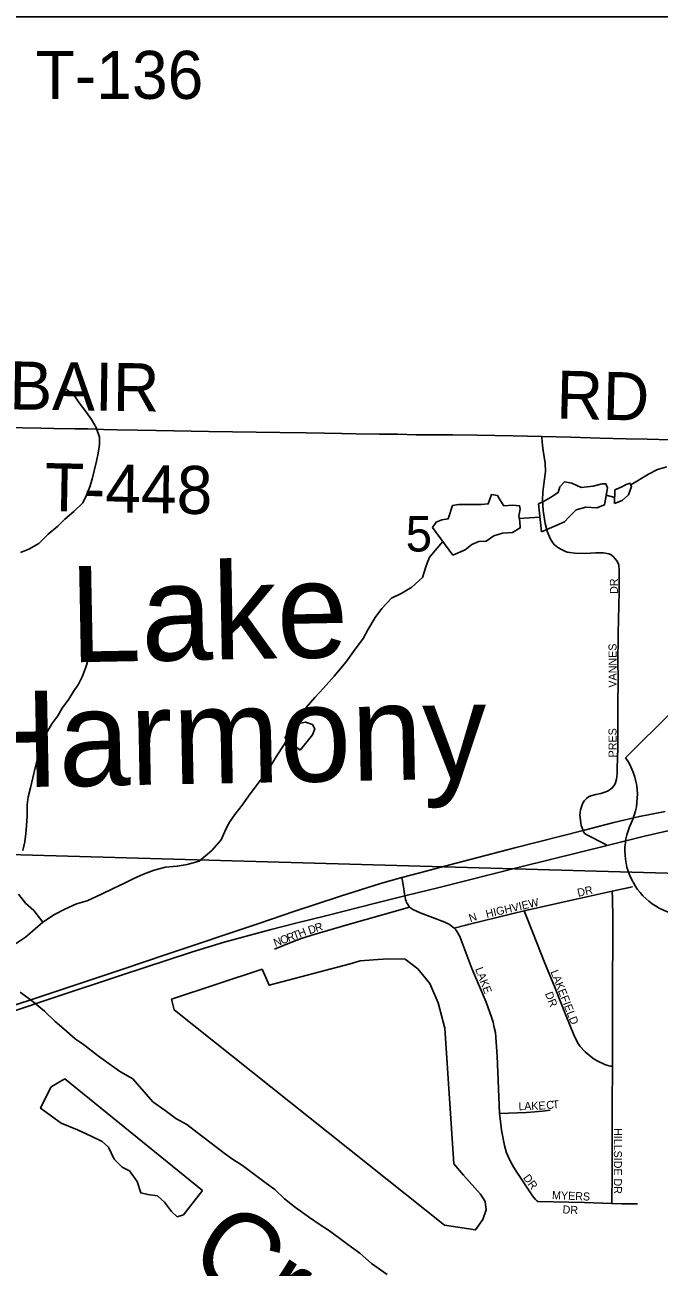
# Model space of a CAD drawing. Extents: x 1985906 to 2360102, y 891258 to 1222054.
# Drawn here: x 2177669 to 2181632, y 1018314 to 1026073 of the extents above; entities that cross this region are included whole.
import ezdxf

# ---------------------------------------------------------------- set-up
doc = ezdxf.new("R2010")
doc.units = 0
for name, color, linetype in [('GM_X_Major_River', 7, 'Continuous'), ('GM_X_Major_River_Text', 7, 'Continuous'), ('GM_X_Minor_Lake', 7, 'Continuous'), ('GM_X_Minor_Lake_Text', 7, 'Continuous'), ('GM_X_Minor_River', 7, 'Continuous'), ('GM_X_Section', 7, 'Continuous'), ('GM_X_Section_Text', 7, 'Continuous'), ('GM_X_Township_Road', 7, 'Continuous'), ('GM_X_Township_Road_Text', 7, 'Continuous'), ('GM_X_Township_Subdivision', 7, 'Continuous'), ('GM_X_Township_Subdivision_Text', 7, 'Continuous'), ('GM_X_US_Route', 7, 'Continuous'), ('GM_X_US_Shield', 7, 'Continuous')]:
    doc.layers.add(name, color=color, linetype=linetype)

msp = doc.modelspace()

# ---------------------------------------------------------------- linework, layer by layer
at = {"layer": 'GM_X_Major_River'}
msp.add_lwpolyline([(2177639.3, 1020031.6), (2177720, 1019970.1), (2177792.5, 1019912.6), (2177859.2, 1019849), (2177915.6, 1019801.4), (2177984.3, 1019739.8), (2178034.6, 1019704.2), (2178129.4, 1019630.8), (2178210, 1019573.3), (2178266.4, 1019533.7), (2178342.9, 1019490.2), (2178468.3, 1019347), (2178544.8, 1019291.5), (2178613.3, 1019241.9), (2178681.8, 1019204.4), (2178772.5, 1019135), (2178841, 1019081.5), (2178913.6, 1019025.9), (2178966, 1018988.3), (2179028.4, 1018948.7), (2179113.1, 1018887.3), (2179179.6, 1018835.7), (2179232, 1018798.1), (2179290.5, 1018740.4), (2179359.1, 1018686.9), (2179447.8, 1018623.5), (2179514.2, 1018577.9), (2179566.6, 1018544.3), (2179637.1, 1018492.8), (2179687.5, 1018455.1), (2179762.1, 1018401.6), (2179834.7, 1018336.1), (2179933.4, 1018268.7)], dxfattribs=at)
at = {"layer": 'GM_X_Minor_Lake'}
for points in [[(2180896.4, 1022906.2), (2180944.2, 1022926.8), (2180988.1, 1022945.3), (2181039.9, 1022967.9), (2181067.6, 1022998.2), (2181113.1, 1023042.8), (2181175, 1023059.5), (2181243.1, 1023056.2), (2181291, 1023074.7), (2181309.8, 1023181.1), (2181299.5, 1023205.1), (2181275.5, 1023206.8), (2181219.6, 1023192.2), (2181145.6, 1023183.4), (2181087.2, 1023210.8), (2181041.1, 1023218.3), (2181011.4, 1023187.9), (2181001.8, 1023151.8), (2180954.1, 1023121.2), (2180910.3, 1023096.7), (2180878.4, 1023080.3)], [(2181353, 1023083.4), (2181400.8, 1023102), (2181440.5, 1023136.4), (2181459.9, 1023188.8), (2181449.7, 1023210.7), (2181425.7, 1023202.4), (2181403.8, 1023190.1), (2181379.9, 1023179.9), (2181356, 1023167.6)], [(2180343.4, 1022760), (2180421.1, 1022794.9), (2180460.8, 1022827.4), (2180506.6, 1022845.9), (2180550.6, 1022848.4), (2180600.3, 1022881), (2180654.2, 1022897.6), (2180716.2, 1022902.3), (2180764, 1022930.8), (2180761.5, 1022970.9), (2180755.1, 1023004.9), (2180764.7, 1023047), (2180760.4, 1023069), (2180718.3, 1023072.6), (2180662.3, 1023068), (2180637.9, 1023103.8), (2180621.5, 1023133.7), (2180585.4, 1023139.3), (2180564.1, 1023081), (2180520.1, 1023076.5), (2180377.9, 1023077), (2180341.9, 1023070.6), (2180314.8, 1022988.1), (2180274.8, 1022981.7), (2180238.9, 1022967.3), (2180215.3, 1022933)], [(2181356, 1023167.6), (2181353, 1023083.4)], [(2180878.4, 1023080.3), (2180896.4, 1022906.2)], [(2180215.3, 1022933), (2180343.4, 1022760)], [(2179389.9, 1021543.7), (2179466.9, 1021638.7), (2179480.5, 1021676.9), (2179466.2, 1021702.8), (2179422, 1021718.4), (2179348, 1021703.6), (2179292.9, 1021618.8)], [(2179292.9, 1021618.8), (2179389.9, 1021543.7)], [(2178586.3, 1019988.4), (2178601.1, 1019920.5), (2180290.2, 1018576.2), (2180484.8, 1018546.3), (2180530.1, 1018610.9), (2180551.4, 1018671.2), (2180544.8, 1018723.2), (2180516.3, 1018769), (2180410.8, 1018888.1), (2180350, 1018959.5), (2180292.4, 1019806.4), (2180250.6, 1019964.2), (2180199.2, 1020085.9), (2180124.1, 1020177.2), (2180045.3, 1020238.5), (2179937.1, 1020239.3), (2179847.1, 1020234.4), (2179765.1, 1020227.5), (2179701.2, 1020208.8), (2179196.1, 1020075.1), (2179150.9, 1020174.8)], [(2179150.9, 1020174.8), (2178586.3, 1019988.4)], [(2177919.1, 1019490.4), (2177875.4, 1019465.9), (2177831.6, 1019437.4), (2177767, 1019306.5), (2177896.2, 1019213.7), (2177998.8, 1019170.7), (2178083.3, 1019131.5), (2178151.8, 1019098.2), (2178192.2, 1019062.6), (2178227.1, 1018988.8), (2178277.7, 1018939.3), (2178322, 1018915.7), (2178370.9, 1018848.1), (2178393.7, 1018778.2), (2178437.8, 1018768.7), (2178498, 1018759.3), (2178542.5, 1018719.7), (2178585.2, 1018662.1), (2178621.6, 1018628.4), (2178659.5, 1018640.9), (2178780, 1018792.4)], [(2178780, 1018792.4), (2177919.1, 1019490.4)]]:
    msp.add_lwpolyline(points, dxfattribs=at)
at = {"layer": 'GM_X_Minor_River'}
for points in [[(2177641.5, 1022776.8), (2177693.6, 1022797.1), (2177755.7, 1022833.5), (2177815.7, 1022892.1), (2177875.7, 1022942.5), (2177919.7, 1022984.9), (2177975.7, 1023033.3), (2178031.7, 1023087.8), (2178051.5, 1023132), (2178075.3, 1023188.3), (2178089.1, 1023234.5), (2178116.6, 1023347), (2178126.4, 1023397.2), (2178136.1, 1023451.4), (2178135.9, 1023497.6), (2178115.4, 1023557.6), (2178085, 1023607.6), (2178044.5, 1023665.5), (2178008, 1023711.4), (2177979.7, 1023755.4), (2177923.1, 1023801.2)], [(2181454.3, 1023200.7), (2181565.2, 1023266), (2181622.9, 1023294.7), (2181680.8, 1023311.3)], [(2181301.9, 1023136.3), (2181354.3, 1023120.6)], [(2180758.1, 1022989), (2180886.9, 1022998.8)], [(2179379, 1021709.8), (2179427, 1021808.6), (2179480.3, 1021871.3), (2179535.7, 1021930), (2179601, 1022004.8), (2179676.1, 1022093.8), (2179723.4, 1022158.4), (2179782.5, 1022241.2), (2179812, 1022293.6), (2179857.2, 1022372.2), (2179898.6, 1022426.7), (2179959.9, 1022491.5), (2180023.6, 1022524.2), (2180087.3, 1022561), (2180152.7, 1022621.8), (2180175.9, 1022694.1), (2180197.3, 1022748.5), (2180280.5, 1022845)], [(2177656, 1020915.5), (2177669.8, 1020969.8), (2177675.5, 1021021.9), (2177679.3, 1021070.1), (2177682.9, 1021130.3), (2177684.5, 1021200.5), (2177690.3, 1021250.7), (2177704.1, 1021306.9), (2177719.8, 1021369.2), (2177733.5, 1021433.4), (2177751.2, 1021497.7), (2177767, 1021541.9), (2177782.8, 1021592.2), (2177798.7, 1021638.4), (2177838.5, 1021706.8), (2177874.4, 1021757.2), (2177902.2, 1021805.4), (2177944.1, 1021861.8), (2177972, 1021910.1), (2178003.9, 1021954.4), (2178027.7, 1022000.7), (2178047.5, 1022055), (2178065.3, 1022107.2), (2178087.2, 1022153.5)], [(2177780.6, 1020469), (2177853.6, 1020515.5), (2177919.3, 1020550.2), (2177991, 1020583.1), (2178058.8, 1020601.8), (2178148.5, 1020642.9), (2178220.2, 1020679.7), (2178291.9, 1020712.5), (2178349.6, 1020741.2), (2178411.4, 1020767.9), (2178477.2, 1020792.7), (2178547.1, 1020811.4), (2178621.1, 1020818.2), (2178683, 1020828.9), (2178758.9, 1020849.8), (2178838.2, 1020916.7), (2178895.6, 1020983.5), (2178919, 1021035.8), (2178944.5, 1021086.2), (2178981.9, 1021140.7), (2179027.3, 1021199.3), (2179076.6, 1021269.9), (2179127.9, 1021338.6), (2179171.3, 1021395.1), (2179206.7, 1021447.6), (2179250, 1021518.2), (2179308.2, 1021607)], [(2177780.6, 1020469), (2177724.4, 1020540.8), (2177673.9, 1020586.7), (2177629.4, 1020642.6)], [(2177780.6, 1020469), (2177716.6, 1020411.8), (2177672.9, 1020375.3), (2177611.3, 1020332.6), (2177573.6, 1020306.1), (2177534, 1020263.6), (2177508.1, 1020150.7)]]:
    msp.add_lwpolyline(points, dxfattribs=at)
at = {"layer": 'GM_X_Section'}
for points in [[(2177583.1, 1026122.8), (2182838.6, 1026122.3), (2182857, 1020741), (2177420.1, 1020896), (2177404.9, 1026121.2)], [(2177420.1, 1020896), (2182857, 1020741), (2182923.5, 1015372.1), (2180741.3, 1015458.5), (2177510.9, 1015487.3)]]:
    msp.add_lwpolyline(points, close=True, dxfattribs=at)
at = {"layer": 'GM_X_Township_Road'}
for points in [[(2177466.4, 1023538.8), (2177476.8, 1023545.8), (2177486.9, 1023550.7), (2177505.3, 1023555), (2177538.6, 1023557.4), (2177654.2, 1023556.2), (2177768.3, 1023553.4), (2177850.9, 1023552.1), (2177982.1, 1023550.5), (2178062.6, 1023548.7), (2178161.1, 1023545.9), (2178244.1, 1023544), (2178372.7, 1023541.8), (2178490, 1023538.3), (2178818.9, 1023533.3), (2179114.3, 1023528.4), (2179262.1, 1023525.9), (2179426, 1023524), (2179540.9, 1023522.9), (2179648.3, 1023520.1)], [(2179648.3, 1023520.1), (2179649.2, 1023520.1), (2179737.6, 1023517.9), (2179884.8, 1023515.7), (2179999.7, 1023516.3), (2180114.1, 1023512.9), (2180342, 1023511.3), (2180492.2, 1023509.1), (2180606.3, 1023508.2), (2180721, 1023506), (2180899.6, 1023501.4)], [(2180899.6, 1023501.4), (2181081, 1023497), (2181263, 1023491.5), (2181426.2, 1023486.6), (2181557, 1023484.6), (2181705.3, 1023481.8), (2181901.9, 1023479.4), (2182131.6, 1023473.7), (2182392, 1023466.7), (2182705.9, 1023462.5), (2182865.8, 1023457), (2182878.3, 1023456.6)]]:
    msp.add_lwpolyline(points, dxfattribs=at)
at = {"layer": 'GM_X_Township_Subdivision'}
for points in [[(2181382.1, 1022576.8), (2181383, 1022631.6), (2181383, 1022664.3), (2181380.5, 1022698.2), (2181376.1, 1022711.3), (2181368.4, 1022725.6), (2181358.3, 1022738.6), (2181346.3, 1022750.9), (2181332.2, 1022761.9), (2181316.9, 1022768.3), (2181285.1, 1022774.5), (2181236.5, 1022775.1), (2181170.1, 1022770.8), (2181105, 1022772.4), (2181073.5, 1022776.4), (2181057.5, 1022779.7), (2181042.3, 1022784.9), (2181016.9, 1022798.1), (2181002.8, 1022805.4), (2180990.3, 1022814.6), (2180978.5, 1022824.8), (2180967.9, 1022837.3), (2180951.7, 1022865.4), (2180933.5, 1022911), (2180920.4, 1022958.3), (2180908.5, 1023039.2), (2180903.1, 1023104.5), (2180904.7, 1023153.6), (2180912.4, 1023203.1), (2180921.3, 1023282.9), (2180919.2, 1023335.3), (2180907.5, 1023414), (2180903.6, 1023445.1), (2180899.9, 1023494.6), (2180899.6, 1023501.4)], [(2181157, 1021041.5), (2181150.3, 1021058.2), (2181145.4, 1021073.2), (2181142.4, 1021088.2), (2181137.5, 1021136.6), (2181141.2, 1021169.2), (2181150.3, 1021200.7), (2181157.4, 1021215.5), (2181166.4, 1021229.2), (2181177.6, 1021241.1), (2181190.7, 1021250.9), (2181205.4, 1021258.1), (2181237.1, 1021266.5), (2181268.2, 1021272.3), (2181298.3, 1021282.1), (2181313.2, 1021288.6), (2181327.1, 1021296.8), (2181339.5, 1021307.3), (2181349.8, 1021319.9), (2181356.8, 1021332.6), (2181365.6, 1021362.5), (2181369.6, 1021395.3), (2181370.7, 1021427.9), (2181373.7, 1021558.2), (2181373.5, 1021788.3), (2181375.7, 1022014.9), (2181374.4, 1022076.2), (2181376.2, 1022271.6), (2181381.4, 1022534.1), (2181382.1, 1022576.8)], [(2181306.6, 1020947.1), (2181290.4, 1020957.5), (2181269.3, 1020968.7), (2181204.8, 1021001), (2181175.7, 1021015.7), (2181168, 1021022.4), (2181160.4, 1021033.4), (2181157, 1021041.5)], [(2180043.9, 1020632.1), (2180032.4, 1020701.2), (2180026.4, 1020737.1), (2180024.8, 1020746.6)], [(2180071.8, 1020562.4), (2180059, 1020582.2), (2180053.8, 1020591.9), (2180051.1, 1020599.9), (2180047.7, 1020610.8), (2180045.6, 1020621.8), (2180043.9, 1020632.1)], [(2180789, 1020539), (2181095.4, 1020608.8), (2181338.5, 1020662.3)], [(2181338.5, 1020662.3), (2181465.1, 1020690.2)], [(2181340.1, 1019568.4), (2181340.6, 1019636.3), (2181341.4, 1020145.5), (2181342.3, 1020309.7), (2181342.8, 1020506.9), (2181341.3, 1020604.8), (2181340.7, 1020625.1), (2181338.8, 1020655.3), (2181338.5, 1020662.3)], [(2179229, 1020300.6), (2179351.6, 1020349.3), (2179402.1, 1020368.3), (2179476.2, 1020392.6), (2179682, 1020452.7), (2179904.1, 1020514.8), (2180071.8, 1020562.4)], [(2180071.8, 1020562.4), (2180092.5, 1020547.4), (2180139.8, 1020527.4), (2180292.4, 1020468.8), (2180322.2, 1020453.8), (2180349.2, 1020433.7), (2180350.8, 1020432.1)], [(2180350.8, 1020432.1), (2180423.7, 1020449.3), (2180439.7, 1020453.1), (2180710.8, 1020521.2), (2180789, 1020539)], [(2181340.1, 1019568.4), (2181328.8, 1019568.8), (2181317.5, 1019570.9), (2181292.2, 1019580.3), (2181249.5, 1019601.4), (2181226.9, 1019613.6), (2181206.8, 1019628.3), (2181170, 1019659.3), (2181137.2, 1019694.8), (2181119.4, 1019721.5), (2181098.2, 1019765.5), (2181048.9, 1019887.2), (2180982.4, 1020055.6), (2180914.3, 1020223.1), (2180871.2, 1020329.8), (2180805.1, 1020498.1), (2180789, 1020539)], [(2180350.8, 1020432.1), (2180361, 1020421.6), (2180371.1, 1020408), (2180386.5, 1020378.2), (2180462.6, 1020179.8), (2180550.4, 1019968.2), (2180585.1, 1019875.5), (2180594.6, 1019844.9), (2180602.2, 1019811.4), (2180608.9, 1019780), (2180612.8, 1019747.7), (2180620.1, 1019633.6), (2180634.3, 1019274.4)], [(2181337, 1018711.4), (2181337.4, 1018750.5), (2181338.6, 1018865), (2181338.6, 1019324.7), (2181340.1, 1019568.4)], [(2180634.3, 1019274.4), (2180802.8, 1019279.5), (2180855.1, 1019283.5), (2180903.3, 1019288.6), (2180950.9, 1019294.7)], [(2180634.3, 1019274.4), (2180638.6, 1019242.7), (2180647.8, 1019169.7), (2180665.3, 1019074.5), (2180679.3, 1019028.7), (2180689.4, 1019004.5), (2180705.9, 1018970.4), (2180724.2, 1018937.1), (2180747.3, 1018901.3), (2180837, 1018766.6), (2180847.6, 1018750.8), (2180859.8, 1018736.1), (2180868, 1018728.2), (2180874.1, 1018724.5)], [(2180874.1, 1018724.5), (2181166.5, 1018717), (2181337, 1018711.4)], [(2181337, 1018711.4), (2181398.1, 1018709.4), (2181497.4, 1018709.8)]]:
    msp.add_lwpolyline(points, dxfattribs=at)
at = {"layer": 'GM_X_US_Route'}
for points in [[(2177367.6, 1019875.3), (2177694.1, 1019978.9), (2178130.7, 1020124.4), (2178281.5, 1020174.3), (2178552.7, 1020267), (2179130.8, 1020459.8), (2179349.7, 1020535), (2179640.4, 1020630.6), (2179890.9, 1020709.4), (2180024.8, 1020746.6), (2180127.6, 1020775.3), (2180363.3, 1020836.7), (2180730.4, 1020931.9), (2181157, 1021041.5), (2181349.1, 1021090.9), (2181508.5, 1021128.6), (2181669.7, 1021159.4)], [(2177324.2, 1019820.7), (2177853.1, 1019998.2), (2178273.5, 1020138.2), (2178710, 1020281.9), (2178914.6, 1020342.9), (2179068, 1020386), (2179207.4, 1020422.9), (2179363, 1020462.2), (2179549.3, 1020509.1), (2179869.3, 1020588.6), (2180043.9, 1020632.1), (2180249, 1020683.2), (2180768.2, 1020813.3), (2181306.6, 1020947.1), (2181540.1, 1021005.2), (2181731.4, 1021048.7), (2181894.1, 1021076), (2181896.7, 1021076.5)]]:
    msp.add_lwpolyline(points, dxfattribs=at)
at = {"layer": 'GM_X_US_Shield'}
msp.add_line((2181712.7, 1021784.8), (2181422.7, 1021494.7), dxfattribs=at)
for centre, start, end in [((2181090.1, 1021261.8), 334.54712, 35.00093), ((2181824.2, 1020914.6), 154.83192, 270.63826)]:
    msp.add_arc(centre, 406.1, start, end, dxfattribs=at)

# ---------------------------------------------------------------- texts
at = {"layer": 'GM_X_Major_River_Text'}
msp.add_text('Creek', height=500.13, rotation=326.46466, dxfattribs=at).set_placement((2178670.3, 1018333.6))
at = {"layer": 'GM_X_Minor_Lake_Text'}
for s, height, rotation, p in [('Lake', 600.16, 1.09806, (2177953.7, 1022090.9)), ('Harmony', 600.15, 1.09799, (2177304.7, 1021304.9))]:
    msp.add_text(s, height=height, rotation=rotation, dxfattribs=at).set_placement(p)
at = {"layer": 'GM_X_Section_Text'}
msp.add_text('5', height=221, rotation=0.00001, dxfattribs=at).set_placement((2180048.6, 1022783.4))
at = {"layer": 'GM_X_Township_Road_Text'}
for s, rotation, p in [('T-136', 0.00001, (2177736.4, 1025610.2)), ('BAIR', 359.14793, (2177570.9, 1023671.2)), ('RD', 358.54907, (2180987.3, 1023613.9)), ('T-448', 358.88776, (2177790.7, 1023036.3))]:
    msp.add_text(s, height=300, rotation=rotation, dxfattribs=at).set_placement(p)
at = {"layer": 'GM_X_Township_Subdivision_Text'}
for s, rotation, p in [('DR', 90, (2181374.6, 1022518.5)), ('VANNES', 90, (2181365.8, 1021933.3)), ('PRES', 90, (2181365.8, 1021497.7)), ('HIGHVIEW', 13.05346, (2180554.8, 1020494.9)), ('DR', 12.52688, (2181126.8, 1020626.9)), ('R', 16.32238, (2179489.3, 1020407.1)), ('N', 18.43859, (2180452.6, 1020468.2)), ('O', 20.31554, (2179274.8, 1020329.4)), ('R', 20.3088, (2179316.1, 1020344.7)), ('T', 20.32194, (2179353.2, 1020358.5)), ('H', 21.93692, (2179387.7, 1020371.2)), ('D', 18.9084, (2179448.3, 1020393)), ('N', 20.32579, (2179233.6, 1020314.1)), ('LAKE', 290.925, (2180481.4, 1020176.4)), ('LAKEFIELD', 291.52276, (2180952.2, 1020158.9)), ('DR', 291.25081, (2180917.5, 1020022.7)), ('L', 1.72164, (2180754.5, 1019293.9)), ('A', 1.71617, (2180789.7, 1019295)), ('K', 1.71719, (2180833.7, 1019296.3)), ('E', 2.79152, (2180878.7, 1019297.6)), ('C', 4.69784, (2180928.8, 1019300.4)), ('T', 4.76286, (2180968.3, 1019303.7)), ('HILLSIDE DR', 270, (2181349.4, 1019183.3)), ('DR', 306.25542, (2180779.5, 1018871.7)), ('MYERS', 357.61311, (2180962, 1018739.5)), ('DR', 356.98902, (2181028, 1018650.1))]:
    msp.add_text(s, height=50, rotation=rotation, dxfattribs=at).set_placement(p)

doc.saveas('drawing.dxf')
